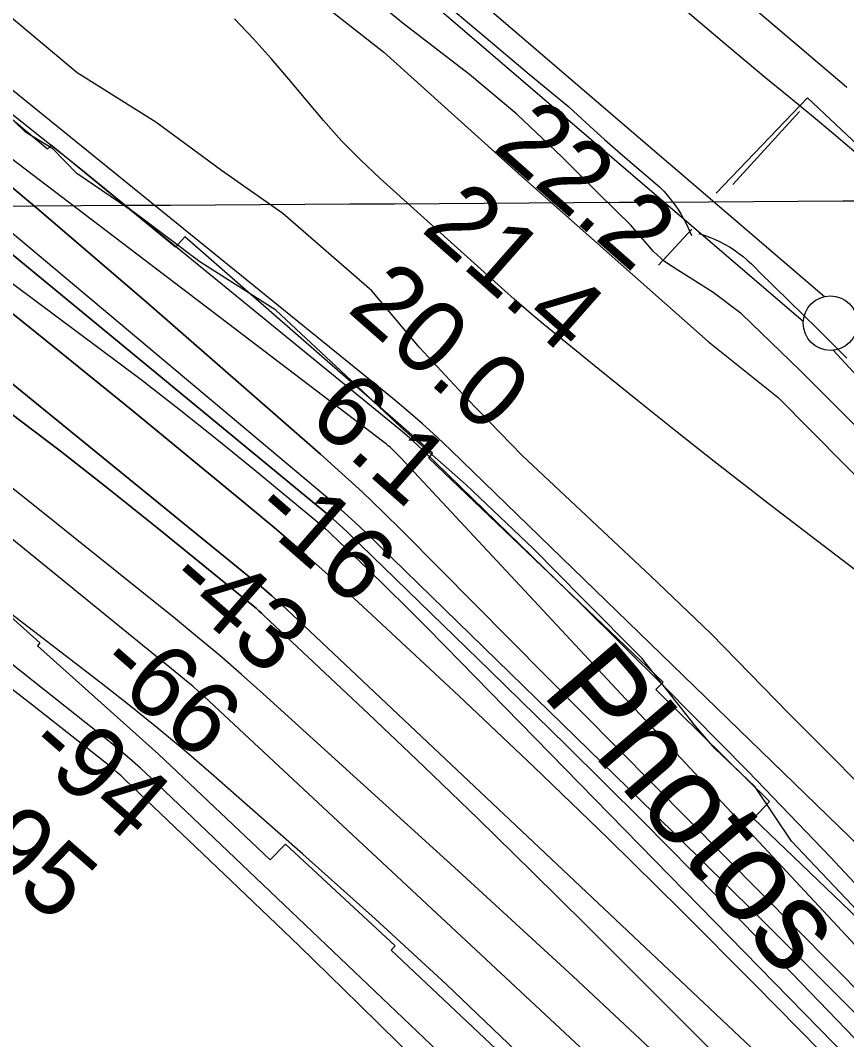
# Model space of a CAD drawing. Extents: x 3477039 to 3515015, y 546746 to 572297.
# Drawn here: x 3500384 to 3501143, y 563575 to 564511 of the extents above; entities that cross this region are included whole.
import ezdxf

# ---------------------------------------------------------------- set-up
doc = ezdxf.new("R2010")
doc.units = 0
for name, color, linetype in [('V-FLOD-BASE', 7, 'Continuous'), ('V-GRID-MAJR', 7, 'Continuous'), ('V-LEVE-TOET', 7, 'Continuous'), ('V-RIVR-EDGE', 7, 'Continuous'), ('V-RIVR-IDEN', 7, 'Continuous'), ('V-RIVR-RANG', 7, 'Continuous'), ('V-ROAD-CNTR', 7, 'Continuous'), ('V-RRAP-RVMT', 7, 'Continuous'), ('V-SITE-VEGE', 7, 'Continuous'), ('V-SURV-LINE', 7, 'Continuous'), ('V-TOPO-DPTH', 7, 'Continuous'), ('V-TOPO-MAJR', 7, 'Continuous'), ('V-TOPO-MINR', 7, 'Continuous'), ('V-TOPO-SHOR', 7, 'Continuous'), ('V-TOPO-WATR', 7, 'Continuous'), ('V-UTIL-LINE', 7, 'Continuous')]:
    doc.layers.add(name, color=color, linetype=linetype)

msp = doc.modelspace()

# ---------------------------------------------------------------- linework, layer by layer
at = {"layer": 'V-FLOD-BASE'}
for points in [[(3500774.09, 564526.7), (3500811.86, 564494.71), (3500849.8, 564462.92), (3500887.9, 564431.32), (3500904.23, 564416.21), (3500920.74, 564401.32), (3500937.43, 564386.62), (3500954.32, 564372.15), (3500971.37, 564357.88), (3500975.09, 564353.98), (3500978.64, 564349.94), (3500982.02, 564345.75), (3500985.24, 564341.43), (3500988.27, 564336.98), (3500991.12, 564332.42), (3500993.78, 564327.74), (3500996.25, 564322.95), (3500998.52, 564318.08), (3501000.59, 564313.11)], [(3501007.4, 564314.96), (3501012.28, 564313.44), (3501017.09, 564311.71), (3501021.82, 564309.77), (3501026.46, 564307.63), (3501031, 564305.28), (3501035.43, 564302.74), (3501039.74, 564300), (3501043.94, 564297.08), (3501048, 564293.97), (3501051.91, 564290.69), (3501055.69, 564287.24), (3501059.3, 564283.62), (3501062.75, 564279.86), (3501089.81, 564253.59), (3501116.73, 564227.17), (3501143.49, 564200.6)]]:
    msp.add_lwpolyline(points, dxfattribs=at)
at = {"layer": 'V-GRID-MAJR'}
msp.add_spline([(3481202.02, 564229.25), (3486474.82, 564258.78), (3491747.62, 564289.07), (3497020.42, 564320.13), (3502293.21, 564351.96), (3507565.99, 564384.55), (3512838.77, 564417.92)], degree=3, dxfattribs=at)
at = {"layer": 'V-LEVE-TOET'}
for points in [[(3501813.48, 563411.65), (3501738.04, 563497.67), (3501631.76, 563612.75), (3501527.1, 563731.03), (3501443.18, 563829.4), (3501359.26, 563928.31), (3501279.53, 564011.14), (3501179.56, 564110.15), (3501100.35, 564189.23), (3501046.64, 564241.43), (3501020.54, 564260.84), (3501001.37, 564273.25), (3500988.04, 564281.35), (3500975.79, 564289.45), (3500965.68, 564298.6), (3500944.97, 564322.79), (3500915.19, 564351.85), (3500881.69, 564385.2), (3500840.21, 564424.49), (3500796.57, 564461.12), (3500735.88, 564508.01), (3500674.67, 564558.11)], [(3500996.91, 564518.71), (3501032.89, 564488.24), (3501069.01, 564457.94), (3501089.96, 564440.95), (3501110.77, 564423.81), (3501131.45, 564406.5), (3501151.99, 564389.04)]]:
    msp.add_lwpolyline(points, dxfattribs=at)
at = {"layer": 'V-RIVR-EDGE'}
msp.add_lwpolyline([(3501314.25, 563525.39), (3501217.68, 563621.82), (3501148.01, 563698.59), (3501092.4, 563756.93), (3501058.83, 563807.26), (3501022.15, 563842.28), (3501004.43, 563862.54), (3500954.95, 563925.16), (3500901.17, 563979.21), (3500855.33, 564025.89), (3500793.59, 564084.26), (3500733.67, 564137.1), (3500683.54, 564184.4), (3500618.74, 564244.61), (3500549, 564288.9), (3500489.68, 564333.77), (3500435.85, 564370.06), (3500413.85, 564392.78), (3500388.76, 564408.16), (3500367.37, 564429.05)], dxfattribs=at)
at = {"layer": 'V-ROAD-CNTR'}
for points in [[(3501143.15, 564449.51), (3500781.72, 564756.59), (3500195.55, 565262.11), (3499985.95, 565439.97)], [(3501143.15, 564449.51), (3500781.72, 564756.59), (3500195.55, 565262.11), (3499985.95, 565439.97)], [(3501143.48, 564449.23), (3501143.15, 564449.51)]]:
    msp.add_lwpolyline(points, dxfattribs=at)
at = {"layer": 'V-RRAP-RVMT'}
for points in [[(3501257.36, 563571.14), (3501154.04, 563670.43), (3501161.44, 563678.43), (3501057.62, 563777.8), (3501072.29, 563793.44), (3500967.81, 563896.36), (3500974.54, 563903.21), (3500759.2, 564108.69), (3500762.75, 564113.2), (3500535.09, 564312.11), (3500526.67, 564302.61), (3500412.32, 564396.14), (3500409.14, 564392.47), (3500302.51, 564481.5)], [(3500309.18, 564022.1), (3500402.11, 563939.16), (3500399.89, 563936.45), (3500510.84, 563836.93), (3500613.67, 563739.87), (3500627.63, 563754.3), (3500728.36, 563660.9), (3500724.87, 563656.93), (3500831.86, 563556.08), (3500822.23, 563545.74), (3500923.93, 563448.37), (3500916.29, 563439.77), (3501018.89, 563339.7), (3500998.2, 563316.13), (3501111.13, 563206.09), (3501116.42, 563210.9), (3501212.05, 563118.16), (3501192.93, 563097.59), (3501292.88, 562994.75), (3501281.93, 562983.09), (3501387.05, 562876.77), (3501381.88, 562870.76), (3501499.62, 562761.2)], [(3500309.18, 564022.1), (3500402.11, 563939.16), (3500399.89, 563936.45), (3500510.84, 563836.93), (3500613.67, 563739.87), (3500627.63, 563754.3), (3500728.36, 563660.9), (3500724.87, 563656.93), (3500831.86, 563556.08), (3500822.23, 563545.74), (3500923.93, 563448.37), (3500916.29, 563439.77), (3501018.89, 563339.7), (3500998.2, 563316.13), (3501111.13, 563206.09), (3501116.42, 563210.9), (3501212.05, 563118.16), (3501192.93, 563097.59), (3501292.88, 562994.75), (3501281.93, 562983.09), (3501387.05, 562876.77), (3501381.88, 562870.76), (3501499.62, 562761.2)]]:
    msp.add_lwpolyline(points, dxfattribs=at)
at = {"layer": 'V-SITE-VEGE'}
for points in [[(3500587.6, 564584.1), (3500718.13, 564481.62), (3500844.67, 564367.42), (3501016.01, 564215.79), (3501080.29, 564164.55), (3501141.58, 564102.57), (3501218.43, 564025.83), (3501343.89, 563892.07), (3501413.93, 563821.23), (3501459.6, 563765.21), (3501577.26, 563637.37), (3501632.69, 563577.37), (3501704.04, 563487.61), (3502051.14, 563105.92)], [(3501901.26, 562931.82), (3501791.06, 563061.7), (3501594.21, 563345.72), (3501526.14, 563420.46), (3501441.53, 563508.99), (3501336.44, 563611.33), (3501276.22, 563688.95), (3501237.35, 563736.13), (3501190.6, 563773.57), (3501090.4, 563873.93), (3501018.41, 563947.71), (3500962.94, 564000.85), (3500845.18, 564111.09), (3500794.6, 564163.22), (3500750.84, 564210.43), (3500707.11, 564262.53), (3500625.33, 564333.43), (3500568.81, 564372.88), (3500508.4, 564417.25), (3500436.26, 564462.66), (3500328.17, 564553.27)]]:
    msp.add_lwpolyline(points, dxfattribs=at)
at = {"layer": 'V-SURV-LINE'}
for points in [[(3499826.26, 565367.81), (3501122.86, 564257.09)], [(3501103.34, 564234.31), (3499806.73, 565345.03)], [(3502811.57, 562389.83), (3501130.82, 564207.85)]]:
    msp.add_lwpolyline(points, dxfattribs=at)
msp.add_circle((3501128.27, 564232.71), 25, dxfattribs=at)
at = {"layer": 'V-TOPO-DPTH'}
for points in [[(3501869.23, 562813.94), (3501794.64, 562896.08), (3501719.54, 562977.76), (3501644.08, 563059.12), (3501522.91, 563188.95), (3501507.75, 563205.12), (3501492.53, 563221.23), (3501477.23, 563237.28), (3501461.88, 563253.27), (3501093.07, 563635.55), (3501024.54, 563705.87), (3500955.55, 563775.73), (3500885.85, 563844.9), (3500815.69, 563913.6), (3500685.56, 564039.74), (3500680.06, 564044.95), (3500674.48, 564050.07), (3500668.78, 564055.06), (3500663, 564059.96), (3500168.46, 564467.26)], [(3500168.46, 564467.26), (3500663, 564059.96), (3500668.78, 564055.06), (3500674.48, 564050.07), (3500680.06, 564044.95), (3500685.56, 564039.74), (3500815.69, 563913.6), (3500885.85, 563844.9), (3500955.55, 563775.73), (3501024.54, 563705.87), (3501093.07, 563635.55), (3501461.88, 563253.27), (3501477.23, 563237.28), (3501492.53, 563221.23), (3501507.75, 563205.12), (3501522.91, 563188.95), (3501644.08, 563059.12), (3501719.54, 562977.76), (3501794.64, 562896.08), (3501869.23, 562813.94)], [(3502010.02, 562741.3), (3501781.04, 563017.8), (3501743.74, 563062.48), (3501706.21, 563106.95), (3501668.32, 563151.14), (3501630.2, 563195.12), (3501573.93, 563259.53), (3501563.72, 563271.12), (3501553.46, 563282.64), (3501543.1, 563294.08), (3501532.68, 563305.47), (3501202.86, 563662.78), (3501128.25, 563742.32), (3501052.8, 563821.05), (3500976.09, 563898.56), (3500898.55, 563975.26), (3500754.87, 564115.1), (3500748.46, 564121.17), (3500741.95, 564127.13), (3500735.28, 564132.91), (3500728.52, 564138.58), (3500439.71, 564373.98), (3500332.48, 564459.12)], [(3501863.6, 562751.91), (3501796.05, 562824.34), (3501728.3, 562896.59), (3501660.25, 562968.56), (3501592.01, 563040.35), (3501505.89, 563130.58), (3501480.5, 563157.05), (3501455.01, 563183.42), (3501429.38, 563209.67), (3501403.65, 563235.82), (3501377.73, 563261.77), (3501351.62, 563287.53), (3501325.25, 563313.02), (3501298.69, 563338.32), (3500633.78, 563965.33), (3500624.52, 563973.88), (3500615.13, 563982.29), (3500605.56, 563990.49), (3500595.88, 563998.56), (3500048.09, 564444.61)], [(3500048.09, 564444.61), (3500595.88, 563998.56), (3500605.56, 563990.49), (3500615.13, 563982.29), (3500624.52, 563973.88), (3500633.78, 563965.33), (3501298.69, 563338.32), (3501325.25, 563313.02), (3501351.62, 563287.53), (3501377.73, 563261.77), (3501403.65, 563235.82), (3501429.38, 563209.67), (3501455.01, 563183.42), (3501480.5, 563157.05), (3501505.89, 563130.58), (3501592.01, 563040.35), (3501660.25, 562968.56), (3501728.3, 562896.59), (3501796.05, 562824.34), (3501863.6, 562751.91)], [(3501886.04, 562834.89), (3501564.98, 563187.65), (3501539.64, 563215.41), (3501514.22, 563243.1), (3501488.72, 563270.71), (3501463.15, 563298.26), (3501420.01, 563344.58), (3501372.59, 563395.02), (3501324.86, 563445.16), (3501276.66, 563494.85), (3501228.16, 563544.25), (3500735.74, 564041.08), (3500717.2, 564059.4), (3500698.4, 564077.44), (3500679.22, 564095.08), (3500659.79, 564112.44), (3500499.81, 564252.31), (3500399.35, 564338.37), (3500297.74, 564423.02)], [(3500297.74, 564423.02), (3500399.35, 564338.37), (3500499.81, 564252.31), (3500659.79, 564112.44), (3500679.22, 564095.08), (3500698.4, 564077.44), (3500717.2, 564059.4), (3500735.74, 564041.08), (3501228.16, 563544.25), (3501276.66, 563494.85), (3501324.86, 563445.16), (3501372.59, 563395.02), (3501420.01, 563344.58), (3501463.15, 563298.26), (3501488.72, 563270.71), (3501514.22, 563243.1), (3501539.64, 563215.41), (3501564.98, 563187.65), (3501886.04, 562834.89)], [(3500326.23, 564281.95), (3500407.31, 564217.22), (3500487.84, 564151.8), (3500590.34, 564067.44), (3500618.98, 564043.42), (3500647.31, 564019.05), (3500675.19, 563994.15), (3500702.75, 563968.9), (3500786.75, 563890.49), (3500855.67, 563825.34), (3500924.03, 563759.63), (3500991.55, 563693.05), (3501058.52, 563625.9), (3501461.48, 563216.71), (3501468.08, 563209.97), (3501474.65, 563203.21), (3501481.18, 563196.41), (3501487.68, 563189.58), (3501544.8, 563129.29), (3501579.73, 563092.19), (3501614.52, 563054.96), (3501649.09, 563017.53), (3501683.52, 562979.96), (3502070.45, 562555.26)], [(3500326.23, 564281.95), (3500407.31, 564217.22), (3500487.84, 564151.8), (3500590.34, 564067.44), (3500618.98, 564043.42), (3500647.31, 564019.05), (3500675.19, 563994.15), (3500702.75, 563968.9), (3500786.75, 563890.49), (3500855.67, 563825.34), (3500924.03, 563759.63), (3500991.55, 563693.05), (3501058.52, 563625.9), (3501461.48, 563216.71), (3501468.08, 563209.97), (3501474.65, 563203.21), (3501481.18, 563196.41), (3501487.68, 563189.58), (3501544.8, 563129.29), (3501579.73, 563092.19), (3501614.52, 563054.96), (3501649.09, 563017.53), (3501683.52, 562979.96), (3502070.45, 562555.26)], [(3501867.15, 562699.62), (3501821.18, 562748.46), (3501774.84, 562796.95), (3501464.25, 563118.42), (3501446.01, 563137.2), (3501427.71, 563155.91), (3501409.31, 563174.53), (3501390.84, 563193.09), (3500903.62, 563680.17), (3500854.3, 563729.03), (3500804.7, 563777.6), (3500754.67, 563825.72), (3500704.35, 563873.55), (3500608.21, 563964.11), (3500605.72, 563966.41), (3500603.2, 563968.66), (3500600.63, 563970.86), (3500598.03, 563973.03), (3500512.44, 564042.67), (3500466.74, 564079.26), (3500420.65, 564115.36), (3500374, 564150.72)], [(3500374, 564150.72), (3500420.65, 564115.36), (3500466.74, 564079.26), (3500512.44, 564042.67), (3500598.03, 563973.03), (3500600.63, 563970.86), (3500603.2, 563968.66), (3500605.72, 563966.41), (3500608.21, 563964.11), (3500704.35, 563873.55), (3500754.67, 563825.72), (3500804.7, 563777.6), (3500854.3, 563729.03), (3500903.62, 563680.17), (3501390.84, 563193.09), (3501409.31, 563174.53), (3501427.71, 563155.91), (3501446.01, 563137.2), (3501464.25, 563118.42), (3501774.84, 562796.95), (3501821.18, 562748.46), (3501867.15, 562699.62)]]:
    msp.add_lwpolyline(points, dxfattribs=at)
at = {"layer": 'V-TOPO-MAJR'}
msp.add_lwpolyline([(3502000.27, 562490.88), (3501667.48, 562857.28), (3501624.6, 562904.06), (3501581.44, 562950.57), (3501537.84, 562996.68), (3501493.96, 563042.52), (3501420.35, 563118.71), (3501413.03, 563126.23), (3501405.69, 563133.72), (3501398.29, 563141.16), (3501390.87, 563148.57), (3501202.17, 563335.59), (3501099.72, 563435.79), (3500996.39, 563535.07), (3500891.76, 563632.98), (3500786.26, 563729.96), (3500606.88, 563892.67), (3500587.15, 563910.24), (3500567.22, 563927.55), (3500546.97, 563944.5), (3500526.51, 563961.2), (3499868.64, 564488.11)], dxfattribs=at)
at = {"layer": 'V-TOPO-MINR'}
for points in [[(3501864.1, 562997.57), (3501636.63, 563257.58), (3501611.2, 563286.4), (3501585.63, 563315.08), (3501559.82, 563343.55), (3501533.85, 563371.89), (3501502.06, 563406.29), (3501459.72, 563451.36), (3501416.9, 563495.96), (3501373.34, 563539.85), (3501329.3, 563583.26), (3500779.7, 564116.14), (3500766.73, 564128.38), (3500753.55, 564140.38), (3500740.06, 564152.03), (3500726.35, 564163.45), (3499817.56, 564899.8)], [(3502003.6, 562724.47), (3501547.3, 563234.69), (3501537.47, 563245.65), (3501527.62, 563256.59), (3501517.75, 563267.51), (3501507.85, 563278.42), (3501497.92, 563289.29), (3501487.97, 563300.13), (3501477.98, 563310.94), (3501467.95, 563321.73), (3500733.3, 564109.41), (3500731.51, 564111.29), (3500729.69, 564113.14), (3500727.84, 564114.95), (3500725.95, 564116.73), (3500724.02, 564118.46), (3500722.06, 564120.16), (3500720.06, 564121.79), (3500718.02, 564123.39), (3499789.53, 564829.92)], [(3501461.58, 563234.03), (3500774.48, 563936.01), (3500756.85, 563953.88), (3500739.11, 563971.64), (3500721.21, 563989.25), (3500703.22, 564006.76), (3500669.68, 564039.1), (3500668.37, 564040.34), (3500667.03, 564041.56), (3500664.28, 564043.92), (3500598.87, 564098), (3500564.55, 564125.93), (3500529.97, 564153.51), (3500494.97, 564180.56), (3499736.2, 564746.56)], [(3501880.77, 562821), (3501822.84, 562884.64), (3501764.65, 562948.05), (3501542.86, 563188.41), (3501522.84, 563210.01), (3501502.76, 563231.55), (3501482.6, 563253.01), (3501462.37, 563274.41), (3501326.44, 563417.6), (3501237.67, 563510.02), (3501148.18, 563601.74), (3501057.61, 563692.39), (3500966.33, 563782.34), (3500701.4, 564040.35), (3500691.74, 564049.55), (3500681.95, 564058.61), (3500671.95, 564067.44), (3499937.96, 564683.3)], [(3500775.36, 563625.6), (3500709.93, 563685.73), (3500643.73, 563745.03), (3500559.31, 563819.22), (3500534.53, 563840.56), (3500509.47, 563861.57), (3500484, 563882.07), (3500458.26, 563902.24), (3499648.56, 564523.7)], [(3501151.37, 564005.97), (3501109.83, 564037.55), (3501068.44, 564069.33), (3501056.93, 564078.23), (3501021.52, 564105.84), (3500986.24, 564133.63), (3500951.17, 564161.69), (3500916.24, 564189.91), (3500865.11, 564231.55), (3500855.91, 564239.16), (3500846.78, 564246.86), (3500837.78, 564254.69), (3500828.85, 564262.62), (3500714.57, 564365.61), (3500696.54, 564382.67), (3500679.1, 564400.27), (3500662.52, 564418.69), (3500646.52, 564437.67), (3500630.71, 564456.83), (3500614.56, 564475.7), (3500597.92, 564494.12), (3500580.93, 564512.25)], [(3501869.23, 562813.94), (3501794.64, 562896.08), (3501719.54, 562977.76), (3501644.08, 563059.12), (3501522.91, 563188.95), (3501507.75, 563205.12), (3501492.53, 563221.23), (3501477.23, 563237.28), (3501461.88, 563253.27), (3501093.07, 563635.55), (3501024.54, 563705.87), (3500955.55, 563775.73), (3500885.85, 563844.9), (3500815.69, 563913.6), (3500685.56, 564039.74), (3500680.06, 564044.95), (3500674.48, 564050.07), (3500668.78, 564055.06), (3500663, 564059.96), (3500168.46, 564467.26)], [(3502010.02, 562741.3), (3501781.04, 563017.8), (3501743.74, 563062.48), (3501706.21, 563106.95), (3501668.32, 563151.14), (3501630.2, 563195.12), (3501573.93, 563259.53), (3501563.72, 563271.12), (3501553.46, 563282.64), (3501543.1, 563294.08), (3501532.68, 563305.47), (3501202.86, 563662.78), (3501128.25, 563742.32), (3501052.8, 563821.05), (3500976.09, 563898.56), (3500898.55, 563975.26), (3500754.87, 564115.1), (3500748.46, 564121.17), (3500741.95, 564127.13), (3500735.28, 564132.91), (3500728.52, 564138.58), (3500439.71, 564373.98), (3500332.48, 564459.12)], [(3501863.6, 562751.91), (3501796.05, 562824.34), (3501728.3, 562896.59), (3501660.25, 562968.56), (3501592.01, 563040.35), (3501505.89, 563130.58), (3501480.5, 563157.05), (3501455.01, 563183.42), (3501429.38, 563209.67), (3501403.65, 563235.82), (3501377.73, 563261.77), (3501351.62, 563287.53), (3501325.25, 563313.02), (3501298.69, 563338.32), (3500633.78, 563965.33), (3500624.52, 563973.88), (3500615.13, 563982.29), (3500605.56, 563990.49), (3500595.88, 563998.56), (3500048.09, 564444.61)], [(3502070.45, 562555.26), (3501683.52, 562979.96), (3501649.09, 563017.53), (3501614.52, 563054.96), (3501579.73, 563092.19), (3501544.8, 563129.29), (3501487.68, 563189.58), (3501481.18, 563196.41), (3501474.65, 563203.21), (3501468.08, 563209.97), (3501461.48, 563216.71), (3501058.52, 563625.9), (3500991.55, 563693.05), (3500924.03, 563759.63), (3500855.67, 563825.34), (3500786.75, 563890.49), (3500702.75, 563968.9), (3500675.19, 563994.15), (3500647.31, 564019.05), (3500618.98, 564043.42), (3500590.34, 564067.44), (3500487.84, 564151.8), (3500407.31, 564217.22), (3500326.23, 564281.95)], [(3501867.15, 562699.62), (3501821.18, 562748.46), (3501774.84, 562796.95), (3501464.25, 563118.42), (3501446.01, 563137.2), (3501427.71, 563155.91), (3501409.31, 563174.53), (3501390.84, 563193.09), (3500903.62, 563680.17), (3500854.3, 563729.03), (3500804.7, 563777.6), (3500754.67, 563825.72), (3500704.35, 563873.55), (3500608.21, 563964.11), (3500605.72, 563966.41), (3500603.2, 563968.66), (3500600.63, 563970.86), (3500598.03, 563973.03), (3500512.44, 564042.67), (3500466.74, 564079.26), (3500420.65, 564115.36), (3500374, 564150.72)], [(3501134.12, 563214.03), (3501089.36, 563257.41), (3501044.38, 563300.57), (3500504.24, 563814.88), (3500494.39, 563824.01), (3500484.37, 563832.96), (3500474.12, 563841.63), (3500463.7, 563850.11), (3500209.69, 564051.38)], [(3501954.82, 562494.06), (3501430.01, 563046.72), (3501402.86, 563075.12), (3501375.56, 563103.37), (3501348.06, 563131.43), (3501320.43, 563159.36), (3501240.89, 563239.16), (3501173.01, 563306.5), (3501104.65, 563373.33), (3501035.54, 563439.41), (3500965.95, 563504.97), (3500553.29, 563889.45), (3500547.89, 563894.39), (3500542.42, 563899.25), (3500536.85, 563903.99), (3500531.22, 563908.66), (3500357.92, 564049.36)], [(3501864.7, 562450.22), (3501851.28, 562463.43), (3501321.07, 562981.16), (3501304.15, 562997.75), (3501287.27, 563014.4), (3501270.46, 563031.11), (3501253.7, 563047.87), (3500804.53, 563498.93), (3500750.04, 563553.22), (3500695.27, 563607.23), (3500640.09, 563660.82), (3500584.62, 563714.11), (3500480.09, 563813.78), (3500476.64, 563816.98), (3500473.13, 563820.12), (3500469.53, 563823.15), (3500465.87, 563826.12), (3500392.48, 563883.98), (3500351.74, 563915.34)], [(3502646.2, 561620.64), (3501992.89, 562379.19), (3501977.43, 562396.92), (3501961.84, 562414.52), (3501946.04, 562431.94), (3501930.1, 562449.24), (3501729.61, 562664.24), (3501665.57, 562732.31), (3501601.13, 562799.99), (3501536.09, 562867.1), (3501470.65, 562933.82), (3501357.75, 563047.9), (3501348.45, 563057.29), (3501339.13, 563066.66), (3501329.8, 563076.01), (3501320.46, 563085.35), (3500903.13, 563502.03), (3500839.63, 563564.22), (3500775.36, 563625.6)]]:
    msp.add_lwpolyline(points, dxfattribs=at)
at = {"layer": 'V-TOPO-SHOR'}
msp.add_lwpolyline([(3502900.29, 562544.52), (3502747.22, 562686.65), (3502448.38, 563007.36), (3502062.06, 563422.83), (3501701.26, 563820.08), (3501413.35, 564133.5), (3501267.57, 564290.21), (3501169.17, 564381.32), (3501107.22, 564439.63), (3501023.39, 564352.17)], dxfattribs=at)
at = {"layer": 'V-TOPO-WATR'}
msp.add_lwpolyline([(3501886.04, 562834.89), (3501564.98, 563187.65), (3501539.64, 563215.41), (3501514.22, 563243.1), (3501488.72, 563270.71), (3501463.15, 563298.26), (3501420.01, 563344.58), (3501372.59, 563395.02), (3501324.86, 563445.16), (3501276.66, 563494.85), (3501228.16, 563544.25), (3500735.74, 564041.08), (3500717.2, 564059.4), (3500698.4, 564077.44), (3500679.22, 564095.08), (3500659.79, 564112.44), (3500499.81, 564252.31), (3500399.35, 564338.37), (3500297.74, 564423.02)], dxfattribs=at)
at = {"layer": 'V-UTIL-LINE'}
for p, q in [((3501038.71, 564359.92), (3501099.87, 564427.19)), ((3501000.92, 564319.16), (3500970.27, 564285.86))]:
    msp.add_line(p, q, dxfattribs=at)

# ---------------------------------------------------------------- texts
at = {"layer": 'V-RIVR-IDEN'}
msp.add_text('Photos', height=83, rotation=310.53053, dxfattribs=at).set_placement((3500861.81, 563892.69))
at = {"layer": 'V-RIVR-RANG'}
for s, rotation, p in [('22.2', 318.64833, (3500816.96, 564393.11)), ('21.4', 318.64833, (3500751.09, 564317.87)), ('20.0', 318.64833, (3500683.03, 564244.55)), ('6.1', 318.64833, (3500646.06, 564143.88)), ('-16', 318.93558, (3500593.96, 564056.09)), ('-43', 318.93558, (3500515.35, 563991.94)), ('-66', 318.93558, (3500451.86, 563914.63)), ('-94', 318.93558, (3500386.19, 563839.22)), ('-95', 318.93558, (3500318.92, 563765.2))]:
    msp.add_text(s, height=67, rotation=rotation, dxfattribs=at).set_placement(p)

doc.saveas('drawing.dxf')
